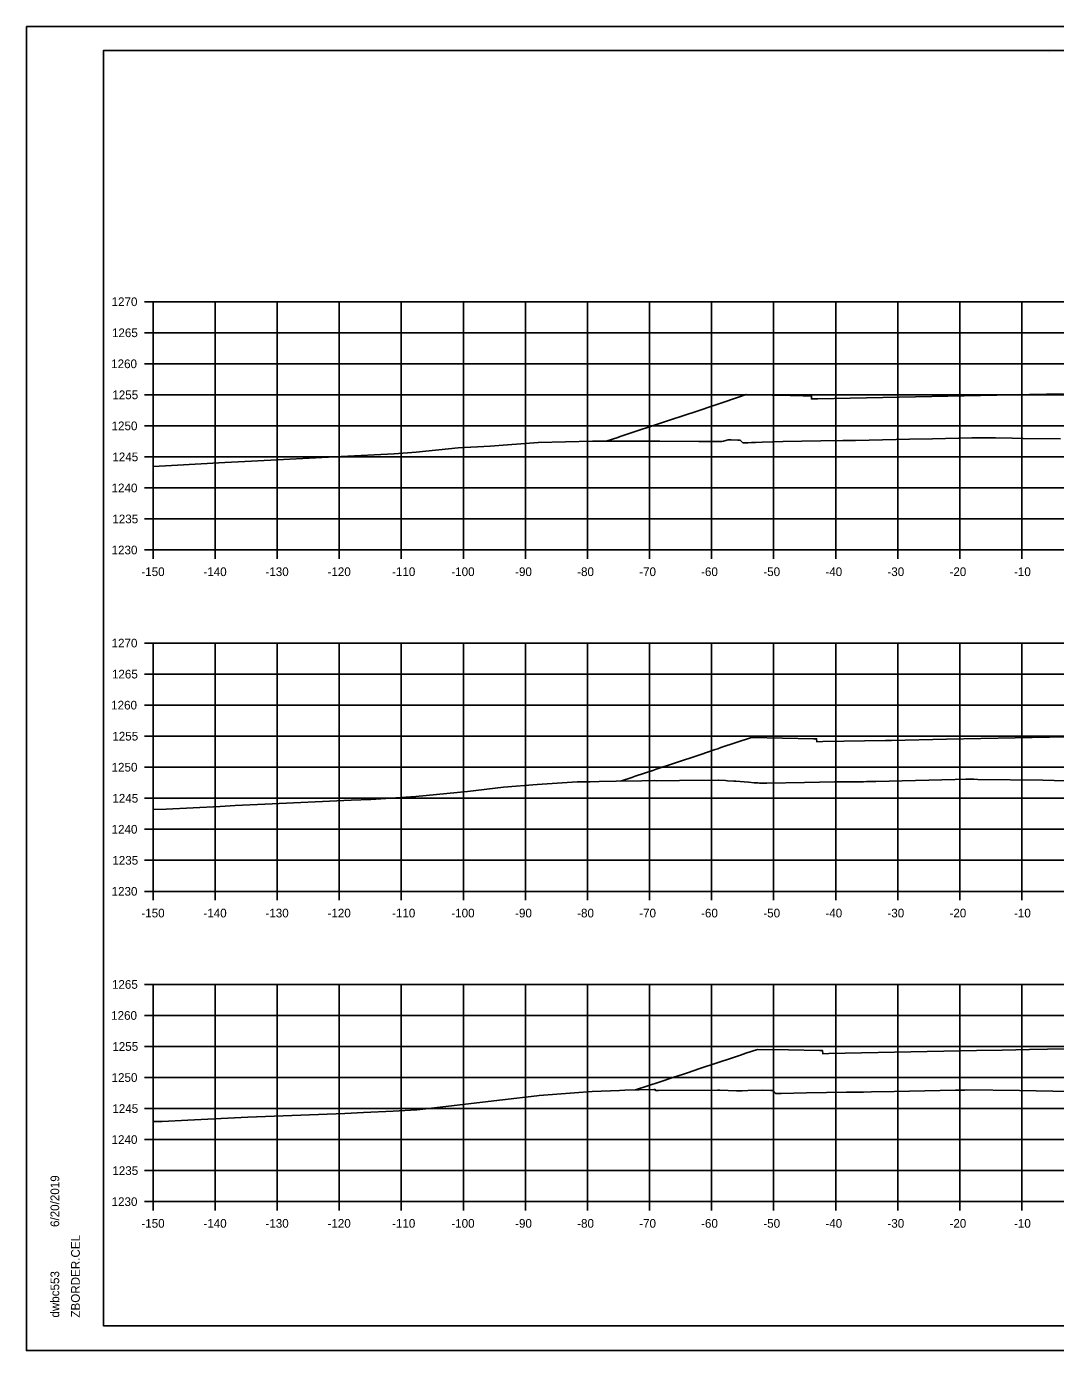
# Model space of a CAD drawing. Extents: x -70 to 701944, y -4 to 666871.
# Drawn here: x 669045.7 to 669211.5, y 662208.9 to 662422.2 of the extents above; entities that cross this region are included whole.
import ezdxf

# ---------------------------------------------------------------- set-up
doc = ezdxf.new("R2010")
doc.units = 0
for name, color, linetype in [('R_Axis', 7, 'Continuous'), ('R_Axis Annot', 7, 'Continuous'), ('R_Border', 7, 'Continuous'), ('R_Exist Surface', 7, 'Continuous'), ('R_Fin Surface', 7, 'Continuous'), ('R_Grid', 7, 'Continuous'), ('R_No Plot', 7, 'Continuous')]:
    doc.layers.add(name, color=color, linetype=linetype)

msp = doc.modelspace()

# ---------------------------------------------------------------- linework, layer by layer
at = {"layer": 'R_Axis'}
for p, q in [((669064.67, 662377.88), (669066.07, 662377.88)), ((669066.07, 662337.88), (669066.07, 662377.88)), ((669064.67, 662372.88), (669066.07, 662372.88)), ((669064.67, 662367.88), (669066.07, 662367.88)), ((669064.67, 662362.88), (669066.07, 662362.88)), ((669064.67, 662357.88), (669066.07, 662357.88)), ((669064.67, 662352.88), (669066.07, 662352.88)), ((669064.67, 662347.88), (669066.07, 662347.88)), ((669064.67, 662342.88), (669066.07, 662342.88)), ((669064.67, 662337.88), (669066.07, 662337.88)), ((669066.07, 662337.88), (669366.07, 662337.88)), ((669066.07, 662336.48), (669066.07, 662337.88)), ((669076.07, 662336.48), (669076.07, 662337.88)), ((669086.07, 662336.48), (669086.07, 662337.88)), ((669096.07, 662336.48), (669096.07, 662337.88)), ((669106.07, 662336.48), (669106.07, 662337.88)), ((669116.07, 662336.48), (669116.07, 662337.88)), ((669126.07, 662336.48), (669126.07, 662337.88)), ((669136.07, 662336.48), (669136.07, 662337.88)), ((669146.07, 662336.48), (669146.07, 662337.88)), ((669156.07, 662336.48), (669156.07, 662337.88)), ((669166.07, 662336.48), (669166.07, 662337.88)), ((669176.07, 662336.48), (669176.07, 662337.88)), ((669186.07, 662336.48), (669186.07, 662337.88)), ((669196.07, 662336.48), (669196.07, 662337.88)), ((669206.07, 662336.48), (669206.07, 662337.88)), ((669064.67, 662322.88), (669066.07, 662322.88)), ((669066.07, 662282.88), (669066.07, 662322.88)), ((669064.67, 662317.88), (669066.07, 662317.88)), ((669064.67, 662312.88), (669066.07, 662312.88)), ((669064.67, 662307.88), (669066.07, 662307.88)), ((669064.67, 662302.88), (669066.07, 662302.88)), ((669064.67, 662297.88), (669066.07, 662297.88)), ((669064.67, 662292.88), (669066.07, 662292.88)), ((669064.67, 662287.88), (669066.07, 662287.88)), ((669064.67, 662282.88), (669066.07, 662282.88)), ((669066.07, 662282.88), (669366.07, 662282.88)), ((669066.07, 662281.48), (669066.07, 662282.88)), ((669076.07, 662281.48), (669076.07, 662282.88)), ((669086.07, 662281.48), (669086.07, 662282.88)), ((669096.07, 662281.48), (669096.07, 662282.88)), ((669106.07, 662281.48), (669106.07, 662282.88)), ((669116.07, 662281.48), (669116.07, 662282.88)), ((669126.07, 662281.48), (669126.07, 662282.88)), ((669136.07, 662281.48), (669136.07, 662282.88)), ((669146.07, 662281.48), (669146.07, 662282.88)), ((669156.07, 662281.48), (669156.07, 662282.88)), ((669166.07, 662281.48), (669166.07, 662282.88)), ((669176.07, 662281.48), (669176.07, 662282.88)), ((669186.07, 662281.48), (669186.07, 662282.88)), ((669196.07, 662281.48), (669196.07, 662282.88)), ((669206.07, 662281.48), (669206.07, 662282.88)), ((669064.67, 662267.88), (669066.07, 662267.88)), ((669066.07, 662232.88), (669066.07, 662267.88)), ((669064.67, 662262.88), (669066.07, 662262.88)), ((669064.67, 662257.88), (669066.07, 662257.88)), ((669064.67, 662252.88), (669066.07, 662252.88)), ((669064.67, 662247.88), (669066.07, 662247.88)), ((669064.67, 662242.88), (669066.07, 662242.88)), ((669064.67, 662237.88), (669066.07, 662237.88)), ((669064.67, 662232.88), (669066.07, 662232.88)), ((669066.07, 662232.88), (669366.07, 662232.88)), ((669066.07, 662231.48), (669066.07, 662232.88)), ((669076.07, 662231.48), (669076.07, 662232.88)), ((669086.07, 662231.48), (669086.07, 662232.88)), ((669096.07, 662231.48), (669096.07, 662232.88)), ((669106.07, 662231.48), (669106.07, 662232.88)), ((669116.07, 662231.48), (669116.07, 662232.88)), ((669126.07, 662231.48), (669126.07, 662232.88)), ((669136.07, 662231.48), (669136.07, 662232.88)), ((669146.07, 662231.48), (669146.07, 662232.88)), ((669156.07, 662231.48), (669156.07, 662232.88)), ((669166.07, 662231.48), (669166.07, 662232.88)), ((669176.07, 662231.48), (669176.07, 662232.88)), ((669186.07, 662231.48), (669186.07, 662232.88)), ((669196.07, 662231.48), (669196.07, 662232.88)), ((669206.07, 662231.48), (669206.07, 662232.88))]:
    msp.add_line(p, q, dxfattribs=at)
at = {"layer": 'R_Border'}
for p, q in [((669058.07, 662418.34), (669374.25, 662418.34)), ((669058.07, 662212.88), (669058.07, 662418.34)), ((669210.59, 662418.08), (669210.59, 662418.08)), ((669210.59, 662418.08), (669210.59, 662418.08)), ((669058.07, 662212.88), (669058.07, 662212.88)), ((669374.25, 662212.88), (669058.07, 662212.88))]:
    msp.add_line(p, q, dxfattribs=at)
at = {"layer": 'R_Exist Surface'}
for points in [[(669066.07, 662351.32), (669069.02, 662351.47), (669077.65, 662351.97), (669081.92, 662352.18), (669096.36, 662352.94), (669104.91, 662353.4), (669108.45, 662353.65), (669115.23, 662354.35), (669120.41, 662354.6), (669128.14, 662355.21), (669128.18, 662355.21), (669136.9, 662355.39), (669141.83, 662355.41), (669145.57, 662355.44), (669147.74, 662355.42), (669147.74, 662355.42), (669154.03, 662355.37), (669157.68, 662355.35), (669158, 662355.44), (669158.77, 662355.63), (669159.25, 662355.62), (669160.31, 662355.6), (669160.5, 662355.6), (669160.63, 662355.62), (669160.88, 662355.38), (669161.09, 662355.15), (669161.6, 662355.17), (669161.94, 662355.16), (669162.51, 662355.19), (669163.14, 662355.22), (669164.23, 662355.24), (669167.53, 662355.35), (669173.66, 662355.47), (669177.21, 662355.5), (669177.89, 662355.53), (669179.26, 662355.54), (669181.48, 662355.55), (669187.98, 662355.72), (669191.7, 662355.81), (669197.99, 662355.96), (669198.06, 662355.96), (669198.39, 662355.96), (669201.82, 662355.95), (669204.53, 662355.89), (669206.26, 662355.87), (669212.31, 662355.8)], [(669066.07, 662296.05), (669068.19, 662296.13), (669076.87, 662296.57), (669079.32, 662296.72), (669084.05, 662296.92), (669097.99, 662297.55), (669101.14, 662297.7), (669108.39, 662298.17), (669116.72, 662298.98), (669122.54, 662299.69), (669127.97, 662300.09), (669134.39, 662300.5), (669136.5, 662300.55), (669137.97, 662300.58), (669140.67, 662300.62), (669144.83, 662300.71), (669146.89, 662300.76), (669146.9, 662300.72), (669147.25, 662300.69), (669150.9, 662300.73), (669157.12, 662300.77), (669157.18, 662300.78), (669158.32, 662300.73), (669158.62, 662300.7), (669159.68, 662300.63), (669159.97, 662300.61), (669162, 662300.46), (669162.92, 662300.39), (669163.27, 662300.37), (669163.54, 662300.35), (669163.82, 662300.33), (669163.96, 662300.33), (669164.01, 662300.32), (669164.01, 662300.32), (669164.25, 662300.32), (669164.3, 662300.31), (669164.3, 662300.31), (669164.98, 662300.29), (669171.04, 662300.42), (669175.88, 662300.52), (669176.69, 662300.52), (669176.84, 662300.53), (669180.53, 662300.55), (669181.06, 662300.56), (669182.54, 662300.6), (669195.31, 662300.89), (669197.03, 662300.93), (669197.35, 662300.93), (669197.43, 662300.93), (669198.31, 662300.93), (669198.99, 662300.91), (669209.48, 662300.78), (669211.27, 662300.76), (669219.59, 662300.55)], [(669066.07, 662245.77), (669067.51, 662245.82), (669071.69, 662246), (669081.32, 662246.52), (669096.95, 662247.08), (669099.97, 662247.22), (669104.74, 662247.46), (669108.56, 662247.69), (669110.03, 662247.82), (669122.4, 662249.28), (669127.91, 662249.91), (669128.31, 662250.01), (669136.85, 662250.64), (669141.25, 662250.77), (669142.09, 662250.84), (669146.76, 662250.94), (669147, 662250.94), (669147.05, 662250.79), (669147.05, 662250.78), (669147.51, 662250.78), (669157.06, 662250.87), (669157.06, 662250.87), (669157.39, 662250.86), (669160.11, 662250.76), (669160.36, 662250.75), (669161, 662250.75), (669161.92, 662250.77), (669164.27, 662250.82), (669165.63, 662250.81), (669165.9, 662250.8), (669165.95, 662250.79), (669166.27, 662250.41), (669166.35, 662250.32), (669166.57, 662250.32), (669167.28, 662250.31), (669171.39, 662250.41), (669177.8, 662250.52), (669180.56, 662250.54), (669181.83, 662250.57), (669185.49, 662250.62), (669195.38, 662250.84), (669196.88, 662250.87), (669197.13, 662250.88), (669205.67, 662250.77), (669211.08, 662250.69), (669218.38, 662250.51)]]:
    msp.add_lwpolyline(points, dxfattribs=at)
at = {"layer": 'R_Fin Surface'}
for points in [[(669139.07, 662355.4), (669140.94, 662356.01), (669141.35, 662356.15), (669144.9, 662357.33), (669145.59, 662357.56), (669148.64, 662358.57), (669152.23, 662359.77), (669152.25, 662359.78), (669153.1, 662360.06), (669160.88, 662362.66), (669161.15, 662362.75), (669161.66, 662362.93), (669165.81, 662362.84), (669166.66, 662362.83), (669170.81, 662362.74), (669171.66, 662362.73), (669172.16, 662362.73), (669172.17, 662362.23), (669173.17, 662362.25), (669181.06, 662362.4), (669207.3, 662362.93), (669212.76, 662363.04)], [(669141.38, 662300.64), (669143.22, 662301.24), (669143.78, 662301.43), (669146.58, 662302.36), (669147.15, 662302.55), (669149.91, 662303.47), (669154.36, 662304.95), (669156.66, 662305.72), (669157.09, 662305.86), (669157.58, 662306.03), (669162.5, 662307.68), (669167.5, 662307.58), (669172.5, 662307.48), (669173, 662307.48), (669173.01, 662306.98), (669174.01, 662307), (669184.08, 662307.19), (669185.07, 662307.21), (669193.93, 662307.39), (669216.07, 662307.84)], [(669143.83, 662250.88), (669147.76, 662252.18), (669149.82, 662252.86), (669151.52, 662253.43), (669152.19, 662253.65), (669154.19, 662254.32), (669159.6, 662256.13), (669160.75, 662256.51), (669161.61, 662256.8), (669163.47, 662257.42), (669168.47, 662257.32), (669173.47, 662257.22), (669173.97, 662257.22), (669173.98, 662256.72), (669174.98, 662256.74), (669198.77, 662257.21), (669202.89, 662257.3), (669207.3, 662257.39), (669216.07, 662257.57)]]:
    msp.add_lwpolyline(points, dxfattribs=at)
at = {"layer": 'R_Grid'}
for p, q in [((669066.07, 662377.88), (669366.07, 662377.88)), ((669066.07, 662337.88), (669066.07, 662377.88)), ((669076.07, 662337.88), (669076.07, 662377.88)), ((669086.07, 662337.88), (669086.07, 662377.88)), ((669096.07, 662337.88), (669096.07, 662377.88)), ((669106.07, 662337.88), (669106.07, 662377.88)), ((669116.07, 662337.88), (669116.07, 662377.88)), ((669126.07, 662337.88), (669126.07, 662377.88)), ((669136.07, 662337.88), (669136.07, 662377.88)), ((669146.07, 662337.88), (669146.07, 662377.88)), ((669156.07, 662337.88), (669156.07, 662377.88)), ((669166.07, 662337.88), (669166.07, 662377.88)), ((669176.07, 662337.88), (669176.07, 662377.88)), ((669186.07, 662337.88), (669186.07, 662377.88)), ((669196.07, 662337.88), (669196.07, 662377.88)), ((669206.07, 662337.88), (669206.07, 662377.88)), ((669066.07, 662372.88), (669366.07, 662372.88)), ((669066.07, 662367.88), (669366.07, 662367.88)), ((669066.07, 662362.88), (669366.07, 662362.88)), ((669066.07, 662357.88), (669366.07, 662357.88)), ((669066.07, 662352.88), (669366.07, 662352.88)), ((669066.07, 662347.88), (669366.07, 662347.88)), ((669066.07, 662342.88), (669366.07, 662342.88)), ((669066.07, 662337.88), (669366.07, 662337.88)), ((669066.07, 662322.88), (669366.07, 662322.88)), ((669066.07, 662282.88), (669066.07, 662322.88)), ((669076.07, 662282.88), (669076.07, 662322.88)), ((669086.07, 662282.88), (669086.07, 662322.88)), ((669096.07, 662282.88), (669096.07, 662322.88)), ((669106.07, 662282.88), (669106.07, 662322.88)), ((669116.07, 662282.88), (669116.07, 662322.88)), ((669126.07, 662282.88), (669126.07, 662322.88)), ((669136.07, 662282.88), (669136.07, 662322.88)), ((669146.07, 662282.88), (669146.07, 662322.88)), ((669156.07, 662282.88), (669156.07, 662322.88)), ((669166.07, 662282.88), (669166.07, 662322.88)), ((669176.07, 662282.88), (669176.07, 662322.88)), ((669186.07, 662282.88), (669186.07, 662322.88)), ((669196.07, 662282.88), (669196.07, 662322.88)), ((669206.07, 662282.88), (669206.07, 662322.88)), ((669066.07, 662317.88), (669366.07, 662317.88)), ((669066.07, 662312.88), (669366.07, 662312.88)), ((669066.07, 662307.88), (669366.07, 662307.88)), ((669066.07, 662302.88), (669366.07, 662302.88)), ((669066.07, 662297.88), (669366.07, 662297.88)), ((669066.07, 662292.88), (669366.07, 662292.88)), ((669066.07, 662287.88), (669366.07, 662287.88)), ((669066.07, 662282.88), (669366.07, 662282.88)), ((669066.07, 662267.88), (669366.07, 662267.88)), ((669066.07, 662232.88), (669066.07, 662267.88)), ((669076.07, 662232.88), (669076.07, 662267.88)), ((669086.07, 662232.88), (669086.07, 662267.88)), ((669096.07, 662232.88), (669096.07, 662267.88)), ((669106.07, 662232.88), (669106.07, 662267.88)), ((669116.07, 662232.88), (669116.07, 662267.88)), ((669126.07, 662232.88), (669126.07, 662267.88)), ((669136.07, 662232.88), (669136.07, 662267.88)), ((669146.07, 662232.88), (669146.07, 662267.88)), ((669156.07, 662232.88), (669156.07, 662267.88)), ((669166.07, 662232.88), (669166.07, 662267.88)), ((669176.07, 662232.88), (669176.07, 662267.88)), ((669186.07, 662232.88), (669186.07, 662267.88)), ((669196.07, 662232.88), (669196.07, 662267.88)), ((669206.07, 662232.88), (669206.07, 662267.88)), ((669066.07, 662262.88), (669366.07, 662262.88)), ((669066.07, 662257.88), (669366.07, 662257.88)), ((669066.07, 662252.88), (669366.07, 662252.88)), ((669066.07, 662247.88), (669366.07, 662247.88)), ((669066.07, 662242.88), (669366.07, 662242.88)), ((669066.07, 662237.88), (669366.07, 662237.88)), ((669066.07, 662232.88), (669366.07, 662232.88))]:
    msp.add_line(p, q, dxfattribs=at)
at = {"layer": 'R_No Plot'}
for p, q in [((669045.67, 662422.23), (669379, 662422.23)), ((669045.67, 662208.9), (669379, 662208.9))]:
    msp.add_line(p, q, dxfattribs=at)
for points in [[(669045.66, 662422.23), (669379, 662422.23), (669379, 662208.89), (669045.66, 662208.89)], [(669291.99, 662418.34), (669291.99, 662408.46), (669327.72, 662408.46), (669327.72, 662405.54), (669350.92, 662405.54), (669350.92, 662381.2), (669374.25, 662381.2), (669374.25, 662212.88), (669058.07, 662212.88), (669058.07, 662418.34)]]:
    msp.add_lwpolyline(points, close=True, dxfattribs=at)

# ---------------------------------------------------------------- texts
at = {"layer": 'R_Axis Annot'}
for s, p in [('1270', (669059.38, 662377.18)), ('1265', (669059.44, 662372.18)), ('1260', (669059.31, 662367.18)), ('1255', (669059.5, 662362.18)), ('1250', (669059.38, 662357.18)), ('1245', (669059.5, 662352.18)), ('1240', (669059.38, 662347.18)), ('1235', (669059.5, 662342.18)), ('1230', (669059.38, 662337.18)), ('-150', (669064.18, 662333.68)), ('-140', (669074.18, 662333.68)), ('-130', (669084.18, 662333.68)), ('-120', (669094.18, 662333.68)), ('-110', (669104.58, 662333.68)), ('-100', (669114.13, 662333.68)), ('-90', (669124.41, 662333.68)), ('-80', (669134.41, 662333.68)), ('-70', (669144.41, 662333.68)), ('-60', (669154.38, 662333.68)), ('-50', (669164.41, 662333.68)), ('-40', (669174.41, 662333.68)), ('-30', (669184.41, 662333.68)), ('-20', (669194.41, 662333.68)), ('-10', (669204.81, 662333.68)), ('1270', (669059.38, 662322.18)), ('1265', (669059.44, 662317.18)), ('1260', (669059.31, 662312.18)), ('1255', (669059.5, 662307.18)), ('1250', (669059.38, 662302.18)), ('1245', (669059.5, 662297.18)), ('1240', (669059.38, 662292.18)), ('1235', (669059.5, 662287.18)), ('1230', (669059.38, 662282.18)), ('-150', (669064.18, 662278.68)), ('-140', (669074.18, 662278.68)), ('-130', (669084.18, 662278.68)), ('-120', (669094.18, 662278.68)), ('-110', (669104.58, 662278.68)), ('-100', (669114.13, 662278.68)), ('-90', (669124.41, 662278.68)), ('-80', (669134.41, 662278.68)), ('-70', (669144.41, 662278.68)), ('-60', (669154.38, 662278.68)), ('-50', (669164.41, 662278.68)), ('-40', (669174.41, 662278.68)), ('-30', (669184.41, 662278.68)), ('-20', (669194.41, 662278.68)), ('-10', (669204.81, 662278.68)), ('1265', (669059.44, 662267.18)), ('1260', (669059.31, 662262.18)), ('1255', (669059.5, 662257.18)), ('1250', (669059.38, 662252.18)), ('1245', (669059.5, 662247.18)), ('1240', (669059.38, 662242.18)), ('1235', (669059.5, 662237.18)), ('1230', (669059.38, 662232.18)), ('-150', (669064.18, 662228.68)), ('-140', (669074.18, 662228.68)), ('-130', (669084.18, 662228.68)), ('-120', (669094.18, 662228.68)), ('-110', (669104.58, 662228.68)), ('-100', (669114.13, 662228.68)), ('-90', (669124.41, 662228.68)), ('-80', (669134.41, 662228.68)), ('-70', (669144.41, 662228.68)), ('-60', (669154.38, 662228.68)), ('-50', (669164.41, 662228.68)), ('-40', (669174.41, 662228.68)), ('-30', (669184.41, 662228.68)), ('-20', (669194.41, 662228.68)), ('-10', (669204.81, 662228.68))]:
    msp.add_text(s, height=1.4, dxfattribs=at).set_placement(p)
at = {"layer": 'R_Border'}
for s, p in [('6/20/2019', (669050.94, 662228.8)), ('ZBORDER.CEL', (669054.26, 662214.2)), ('dwbc553', (669050.94, 662214.2))]:
    msp.add_text(s, height=1.4, rotation=90, dxfattribs=at).set_placement(p)

doc.saveas('drawing.dxf')
